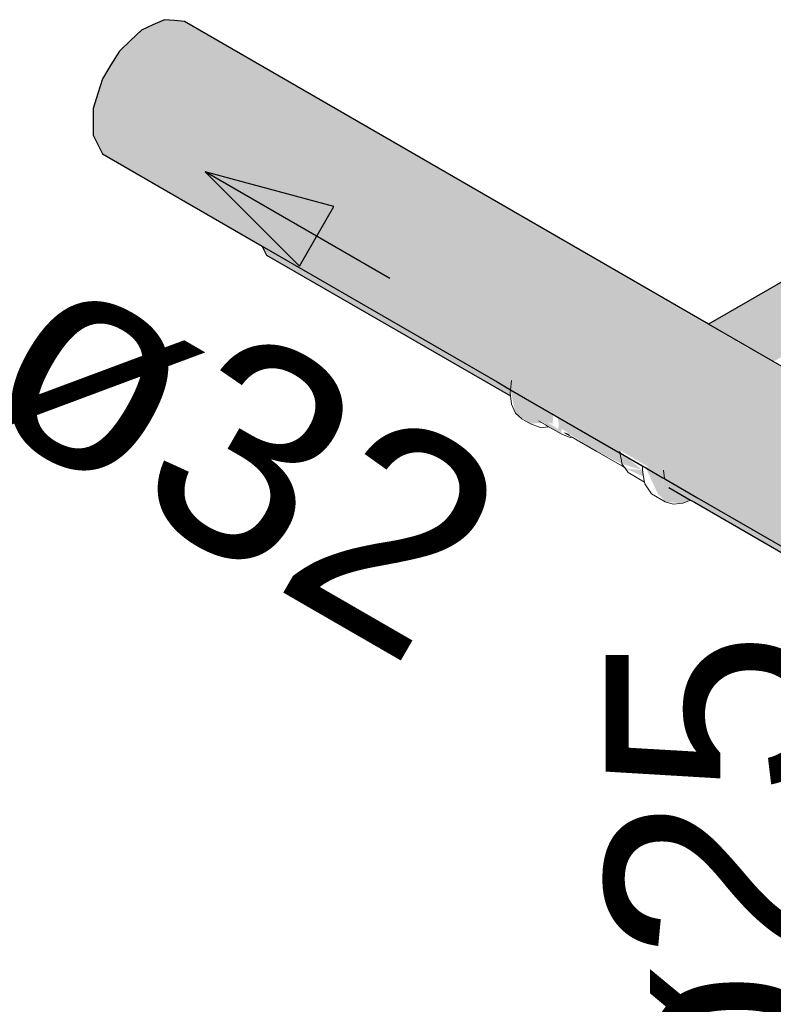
# Model space of a CAD drawing. Header units: millimetres. Extents: x 567 to 934, y -1 to 364.
# Tile 890 of 1056: x 808.35 to 809.056, y 71.359 to 72.282. Entities that reach past the tile are written whole.
import ezdxf

# ---------------------------------------------------------------- set-up
doc = ezdxf.new("R2010")
doc.units = ezdxf.units.MM
doc.header["$MEASUREMENT"] = 0
doc.linetypes.add('NULL', pattern=[0])
for name, color, linetype, lineweight in [('AF-Condutos', 140, 'Continuous', 25), ('AF-Conexões', 152, 'Continuous', 18), ('AF-Sentido conduto', 140, 'Continuous', 30), ('AF-Textos conduto', 7, 'Continuous', 9)]:
    doc.layers.add(name, color=color, linetype=linetype, lineweight=lineweight)
doc.styles.add('Arial', font='arial.ttf')

msp = doc.modelspace()

# ---------------------------------------------------------------- hatches: boundary and pattern name
at = {"layer": 'AF-Condutos', "linetype": 'Continuous'}
for points in [[(809.15058, 71.90712), (808.50429, 72.28026), (808.48558, 72.28193), (808.46409, 72.27213), (808.44354, 72.25256), (808.42748, 72.22659), (808.41869, 72.19872), (809.17988, 71.73535), (809.19568, 71.78253), (809.15451, 71.80989), (809.2114, 71.80923), (809.22979, 71.83005), (809.2532, 71.84751), (809.2114, 71.87201), (808.74345, 72.13936)], [(809.37195, 72.2138), (808.95304, 71.97195), (808.97026, 71.96623), (809.00818, 71.98934), (809.01948, 71.98281), (808.97849, 71.95725), (808.98451, 71.94605), (809.02243, 71.98111), (809.0352, 71.97374), (808.98729, 71.93456), (809.04386, 71.96874), (809.04492, 71.96812), (808.98729, 71.93456), (809.04631, 71.96732), (809.05298, 71.96347), (808.98635, 71.92476), (809.05373, 71.96304), (809.05562, 71.96195), (808.98185, 71.91836), (809.40076, 72.16021), (809.4062, 72.17641), (809.3974, 72.19911), (809.38017, 72.21328), (809.36301, 72.20359)], [(808.42748, 72.15606), (808.79753, 71.94241), (808.91261, 71.87841), (809.15058, 71.7397), (809.18131, 71.72147), (809.18262, 71.73368), (808.41869, 72.19872), (808.41869, 72.17378), (808.4231, 72.1649)], [(808.80991, 71.93015), (808.60962, 72.0509), (808.57721, 72.06961), (808.58132, 72.06133), (808.81002, 71.92929)], [(808.60962, 72.0509), (808.80954, 71.93038), (808.81006, 71.93518)], [(808.81006, 71.93519), (808.91283, 71.87602), (808.91261, 71.87841)], [(808.91303, 71.87591), (809.15058, 71.73914), (808.95434, 71.85399)], [(808.93382, 71.866), (809.15058, 71.73914), (808.98514, 71.83438), (809.15058, 71.73857), (809.15058, 71.7397)], [(808.95452, 71.85256), (809.15058, 71.73875), (809.15058, 71.73941)], [(808.95822, 71.844), (809.18421, 71.71325), (809.18343, 71.7196), (809.03631, 71.80508), (808.95458, 71.85203)]]:
    msp.add_hatch(color=151, dxfattribs=at).paths.add_polyline_path(points)
at = {"layer": 'AF-Conexões', "linetype": 'Continuous'}
for points in [[(808.81469, 71.91325), (808.82881, 71.90327), (808.84083, 71.90418), (808.85758, 71.8937), (808.85811, 71.89849), (808.89051, 71.87745), (808.91456, 71.86569), (808.9141, 71.86845), (808.8864, 71.88213), (808.85541, 71.90235), (808.85478, 71.89814), (808.83074, 71.91403), (808.82801, 71.91077), (808.84958, 71.90315), (808.85016, 71.91202), (808.82055, 71.92912), (808.81097, 71.94373), (808.81006, 71.93518)], [(808.85541, 71.90235), (808.88384, 71.88863), (808.91409, 71.86849), (808.91286, 71.87582), (808.85417, 71.90971)], [(808.88384, 71.88863), (808.85541, 71.90235), (808.8864, 71.88213), (808.91429, 71.86835)], [(808.91476, 71.86556), (808.93383, 71.85962), (808.91279, 71.8773)], [(808.91743, 71.86156), (808.9348, 71.85383), (808.93383, 71.85958)], [(808.9491, 71.83565), (808.95437, 71.85185), (808.94538, 71.86613), (808.93696, 71.8619)], [(808.97171, 71.82867), (808.97896, 71.83176), (808.9545, 71.85178), (808.94944, 71.83666), (808.95502, 71.83017)]]:
    msp.add_hatch(color=161, dxfattribs=at).paths.add_polyline_path(points)

# ---------------------------------------------------------------- linework, layer by layer
at = {"layer": 'AF-Condutos'}
for p, q in [((808.47481, 72.27702), (808.46409, 72.27213)), ((808.48558, 72.28193), (808.47481, 72.27702)), ((808.49491, 72.2811), (808.48558, 72.28193)), ((808.50429, 72.28026), (808.49491, 72.2811)), ((808.5266, 72.26738), (808.50429, 72.28026)), ((808.46409, 72.27213), (808.45379, 72.26232)), ((808.74253, 72.14271), (808.5266, 72.26738)), ((808.45379, 72.26232), (808.44354, 72.25256)), ((808.44354, 72.25256), (808.43549, 72.23954)), ((808.43549, 72.23954), (808.42748, 72.22659)), ((808.42748, 72.22659), (808.42307, 72.21262)), ((808.42307, 72.21262), (808.41869, 72.19872)), ((808.41869, 72.19872), (808.41869, 72.18622)), ((808.41869, 72.18622), (808.41869, 72.17378)), ((808.41869, 72.17378), (808.4231, 72.1649)), ((808.4231, 72.1649), (808.42748, 72.15606)), ((808.42748, 72.15606), (808.57721, 72.06961)), ((808.99567, 71.99656), (808.74253, 72.14271)), ((809.15058, 72.086), (808.99567, 71.99656)), ((808.57721, 72.06961), (808.79753, 71.94241)), ((808.57721, 72.06961), (808.57891, 72.06618)), ((808.57891, 72.06618), (808.58132, 72.06133)), ((808.58132, 72.06133), (808.81002, 71.92929)), ((809.05649, 71.96145), (808.99567, 71.99656)), ((809.15058, 71.90712), (809.05649, 71.96145)), ((808.79753, 71.94241), (808.81006, 71.93518)), ((808.81006, 71.93518), (808.91286, 71.87582)), ((808.91286, 71.87582), (808.91306, 71.8757)), ((808.91306, 71.8757), (808.93352, 71.86389)), ((808.93352, 71.86389), (808.93372, 71.86378)), ((808.93372, 71.86378), (808.93399, 71.86362)), ((808.93399, 71.86362), (808.9369, 71.86194)), ((808.9369, 71.86194), (808.95288, 71.85271)), ((808.95288, 71.85271), (808.95462, 71.85171)), ((808.95462, 71.85171), (808.95476, 71.85163)), ((808.95476, 71.85163), (808.98485, 71.83426)), ((808.95838, 71.84363), (808.96218, 71.84144)), ((808.96218, 71.84144), (808.97896, 71.83176)), ((808.97896, 71.83176), (808.98246, 71.82974)), ((808.98485, 71.83426), (809.15058, 71.73857)), ((808.98246, 71.82974), (809.01236, 71.81247)), ((809.01236, 71.81247), (809.15058, 71.73267))]:
    msp.add_line(p, q, dxfattribs=at)
at = {"layer": 'AF-Conexões'}
for p, q in [((808.81097, 71.94373), (808.81006, 71.93518)), ((808.81006, 71.93518), (808.8097, 71.93187)), ((808.8097, 71.93187), (808.81002, 71.92929)), ((808.81002, 71.92929), (808.81097, 71.92148)), ((808.81097, 71.92148), (808.81469, 71.91325)), ((808.81469, 71.91325), (808.82061, 71.90777)), ((808.82061, 71.90777), (808.82881, 71.90327)), ((808.83645, 71.9059), (808.84299, 71.90212)), ((808.82881, 71.90327), (808.83376, 71.90133)), ((808.83376, 71.90133), (808.83871, 71.89938)), ((808.83871, 71.89938), (808.84479, 71.90034)), ((808.84299, 71.90212), (808.8458, 71.9005)), ((808.84479, 71.90034), (808.8458, 71.9005)), ((808.8458, 71.9005), (808.8476, 71.89946)), ((808.8476, 71.89946), (808.85758, 71.8937)), ((808.86082, 71.89464), (808.86794, 71.89052)), ((808.86497, 71.89302), (808.86082, 71.89464)), ((808.85758, 71.8937), (808.86196, 71.89198)), ((808.86196, 71.89198), (808.86634, 71.89026)), ((808.86634, 71.89026), (808.86794, 71.89052)), ((808.86794, 71.89052), (808.87266, 71.88778)), ((808.87266, 71.88778), (808.89051, 71.87745)), ((808.89051, 71.87745), (808.91495, 71.86338)), ((808.91259, 71.87747), (808.91336, 71.87285)), ((808.91336, 71.87285), (808.91358, 71.87155)), ((808.91358, 71.87155), (808.91406, 71.86868)), ((808.91406, 71.86868), (808.91457, 71.86562)), ((808.91457, 71.86562), (808.91696, 71.86223)), ((808.91495, 71.86338), (808.91696, 71.86223)), ((808.91696, 71.86223), (808.91743, 71.86156)), ((808.91743, 71.86156), (808.92029, 71.85749)), ((808.93372, 71.86378), (808.93372, 71.86027)), ((808.93372, 71.86027), (808.9346, 71.85501)), ((808.95458, 71.85203), (808.95364, 71.85977)), ((808.92029, 71.85749), (808.93567, 71.84861)), ((808.9346, 71.85501), (808.93567, 71.84861)), ((808.93567, 71.84861), (808.93596, 71.84687)), ((808.93596, 71.84687), (808.93919, 71.84227)), ((808.93919, 71.84227), (808.94243, 71.83767)), ((808.94243, 71.83767), (808.95502, 71.83017)), ((808.95502, 71.83017), (808.96273, 71.82779)), ((808.97171, 71.82867), (808.97896, 71.83176)), ((808.96273, 71.82779), (808.97171, 71.82867))]:
    msp.add_line(p, q, dxfattribs=at)
at = {"layer": 'AF-Sentido conduto'}
for p, q in [((808.52383, 72.13922), (808.61221, 72.05084)), ((808.64457, 72.10687), (808.52383, 72.13922)), ((808.61221, 72.05084), (808.64457, 72.10687))]:
    msp.add_line(p, q, dxfattribs=at)
msp.add_lwpolyline([(808.69703, 72.03922), (808.52383, 72.13922)], dxfattribs=at)

# ---------------------------------------------------------------- texts
at = {"layer": 'AF-Textos conduto', "linetype": 'NULL', "char_height": 0.2, "width": 0.9628049, "attachment_point": 8, "line_spacing_factor": 0.6, "style": 'Arial'}
for s, insert, rotation in [('ø32', (808.50829, 71.79002), 329.99993), ('ø25', (809.10457, 71.46873), 90.00021)]:
    msp.add_mtext(s, dxfattribs=dict(at, insert=insert, rotation=rotation))

doc.saveas('drawing.dxf')
